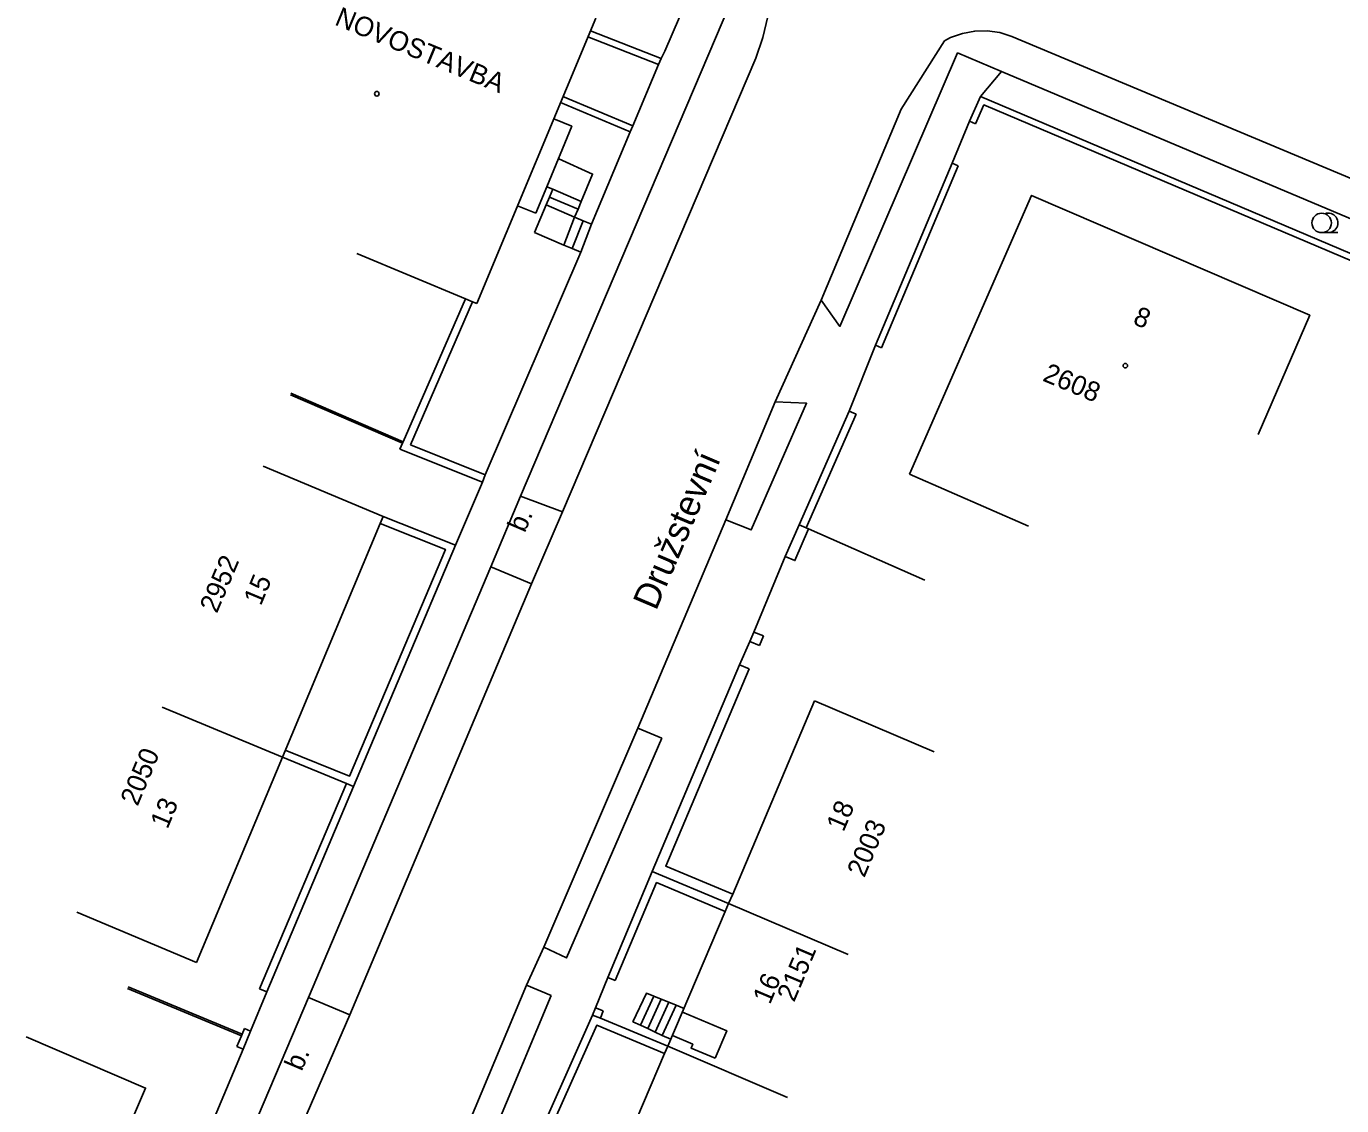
# Model space of a CAD drawing. Extents: x -584400 to -581602, y -1210894 to -1208793.
# Drawn here: x -582560.2 to -582509.6, y -1210155.9 to -1210114.3 of the extents above; entities that cross this region are included whole.
import ezdxf

# ---------------------------------------------------------------- set-up
doc = ezdxf.new("R2010")
doc.units = 0
for name, color, linetype in [('BUDOVY_MĚŘ', 7, 'Continuous'), ('NÁZVY_ULIC_TOK_SMĚR', 7, 'Continuous'), ('POMOC_POPIS', 7, 'Continuous'), ('ROZHRANÍ_PLOCH', 7, 'Continuous'), ('ZN_BUDOV', 7, 'Continuous'), ('ZN_DOPLŇKOVÉ', 7, 'Continuous'), ('ZN_KULTUR', 7, 'Continuous'), ('Č_POPIS_EVID', 7, 'Continuous')]:
    doc.layers.add(name, color=color, linetype=linetype)

msp = doc.modelspace()

# ---------------------------------------------------------------- linework, layer by layer
at = {"layer": 'BUDOVY_MĚŘ'}
for points in [[(-582538.25, -1210114.02), (-582542.82, -1210125)], [(-582512.77, -1210130.04), (-582510.79, -1210125.45), (-582521.49, -1210120.84), (-582526.18, -1210131.57)], [(-582547.44, -1210123.08), (-582543.26, -1210124.82), (-582542.99, -1210124.93), (-582542.82, -1210125)], [(-582551.04, -1210131.26), (-582546.43, -1210133.19), (-582546.54, -1210133.46), (-582550.3, -1210142.46)], [(-582521.6, -1210133.57), (-582526.18, -1210131.57)], [(-582554.92, -1210140.53), (-582550.3, -1210142.46)], [(-582533.14, -1210148.09), (-582532.98, -1210147.72), (-582529.83, -1210140.29)], [(-582525.23, -1210142.25), (-582529.83, -1210140.29)], [(-582550.3, -1210142.46), (-582553.6, -1210150.35)], [(-582535.48, -1210153.58), (-582533.27, -1210148.39), (-582533.14, -1210148.09)], [(-582528.54, -1210150.05), (-582533.14, -1210148.09)], [(-582558.21, -1210148.42), (-582553.6, -1210150.35)], [(-582560.15, -1210153.21), (-582555.56, -1210155.19), (-582559.44, -1210164.23), (-582559.54, -1210164.46)], [(-582534.93, -1210165.03), (-582539.53, -1210163.06), (-582539.35, -1210162.65), (-582535.6, -1210153.86), (-582535.48, -1210153.58)], [(-582530.88, -1210155.55), (-582535.48, -1210153.58)]]:
    msp.add_lwpolyline(points, dxfattribs=at)
at = {"layer": 'ROZHRANÍ_PLOCH'}
for points in [[(-582536.8, -1210108.54), (-582535.84, -1210108.89), (-582535.08, -1210109.25), (-582534.05, -1210109.86), (-582533.06, -1210110.53), (-582532.39, -1210111.05), (-582532.1, -1210111.34), (-582531.86, -1210111.68), (-582531.74, -1210111.95), (-582531.62, -1210112.37), (-582531.58, -1210112.68), (-582531.58, -1210113.44), (-582531.63, -1210113.96), (-582531.82, -1210114.77), (-582532.09, -1210115.56), (-582539.53, -1210133.01)], [(-582541.14, -1210132.41), (-582533.09, -1210113.5), (-582534.5, -1210112.75), (-582535.59, -1210115.29), (-582535.73, -1210115.58)], [(-582538.55, -1210114.74), (-582535.84, -1210115.8)], [(-582538.45, -1210114.51), (-582535.73, -1210115.58)], [(-582479.23, -1210132.76), (-582495.06, -1210126.12), (-582495.27, -1210126.48), (-582496.12, -1210126.13), (-582495.94, -1210125.75), (-582522.25, -1210114.73), (-582522.71, -1210114.58), (-582523.19, -1210114.51), (-582523.67, -1210114.52), (-582524.14, -1210114.61), (-582524.6, -1210114.77), (-582524.83, -1210114.9), (-582526.5, -1210117.52)], [(-582535.84, -1210115.8), (-582536.82, -1210118.16)], [(-582535.73, -1210115.58), (-582535.84, -1210115.8)], [(-582529.58, -1210124.87), (-582528.86, -1210125.88), (-582524.33, -1210115.36), (-582522.65, -1210116.07)], [(-582523.45, -1210117.03), (-582522.65, -1210116.07)], [(-582522.65, -1210116.07), (-582496.29, -1210127.19), (-582496.64, -1210128.41)], [(-582539.6, -1210117.27), (-582536.92, -1210118.39)], [(-582539.51, -1210117.04), (-582536.82, -1210118.16)], [(-582529.58, -1210124.87), (-582526.5, -1210117.52)], [(-582539.86, -1210117.89), (-582539.17, -1210118.18), (-582540.13, -1210120.51)], [(-582536.82, -1210118.16), (-582536.92, -1210118.39)], [(-582536.92, -1210118.39), (-582538.41, -1210121.95)], [(-582539.67, -1210119.43), (-582538.37, -1210120.02), (-582538.81, -1210121.07)], [(-582540.13, -1210120.51), (-582540.55, -1210121.53)], [(-582539.9, -1210120.6), (-582540.13, -1210120.51)], [(-582539.9, -1210120.6), (-582540.03, -1210120.91)], [(-582538.81, -1210121.07), (-582539.9, -1210120.6)], [(-582541.26, -1210121.24), (-582540.55, -1210121.53)], [(-582540.16, -1210121.21), (-582540.61, -1210122.27)], [(-582540.03, -1210120.91), (-582540.16, -1210121.21)], [(-582540.16, -1210121.21), (-582539.06, -1210121.68)], [(-582540.03, -1210120.91), (-582538.93, -1210121.37)], [(-582538.93, -1210121.37), (-582539.06, -1210121.68)], [(-582538.81, -1210121.07), (-582538.93, -1210121.37)], [(-582539.06, -1210121.68), (-582539.48, -1210122.75)], [(-582538.73, -1210121.82), (-582539.15, -1210122.89)], [(-582539.06, -1210121.68), (-582538.73, -1210121.82)], [(-582538.73, -1210121.82), (-582538.41, -1210121.95)], [(-582539.48, -1210122.75), (-582540.61, -1210122.27)], [(-582538.41, -1210121.95), (-582538.82, -1210123.03)], [(-582539.15, -1210122.89), (-582539.48, -1210122.75)], [(-582538.82, -1210123.03), (-582539.15, -1210122.89)], [(-582538.82, -1210123.03), (-582542.5, -1210131.59)], [(-582531.35, -1210128.78), (-582529.58, -1210124.87)], [(-582531.35, -1210128.78), (-582530.14, -1210128.84), (-582532.27, -1210133.71), (-582533.25, -1210133.32)], [(-582533.25, -1210133.32), (-582531.35, -1210128.78)], [(-582541.14, -1210132.41), (-582542.29, -1210135.13)], [(-582539.53, -1210133.01), (-582541.14, -1210132.41)], [(-582539.53, -1210133.01), (-582540.72, -1210135.79)], [(-582536.63, -1210141.34), (-582533.25, -1210133.32)], [(-582542.29, -1210135.13), (-582549.3, -1210151.7)], [(-582542.29, -1210135.13), (-582540.72, -1210135.79)], [(-582540.72, -1210135.79), (-582547.71, -1210152.37)], [(-582540.25, -1210149.76), (-582536.63, -1210141.34)], [(-582535.71, -1210141.73), (-582536.63, -1210141.34)], [(-582535.71, -1210141.73), (-582539.37, -1210150.18), (-582540.25, -1210149.76)], [(-582540.91, -1210151.23), (-582540.25, -1210149.76)], [(-582543.12, -1210156.5), (-582540.91, -1210151.23)], [(-582539.97, -1210151.62), (-582540.91, -1210151.23)], [(-582549.3, -1210151.7), (-582551.65, -1210157.26)], [(-582549.3, -1210151.7), (-582547.71, -1210152.37)], [(-582539.97, -1210151.62), (-582542.23, -1210157.06), (-582543.12, -1210156.5)], [(-582536.82, -1210152.64), (-582536.3, -1210151.54), (-582536.02, -1210151.65)], [(-582536.53, -1210152.77), (-582536.02, -1210151.65)], [(-582536.02, -1210151.65), (-582535.73, -1210151.77)], [(-582536.25, -1210152.9), (-582535.73, -1210151.77)], [(-582535.97, -1210153.03), (-582535.44, -1210151.88)], [(-582535.73, -1210151.77), (-582535.44, -1210151.88)], [(-582535.69, -1210153.16), (-582535.15, -1210152)], [(-582535.44, -1210151.88), (-582535.15, -1210152)], [(-582535.15, -1210152), (-582534.85, -1210152.12)], [(-582533.66, -1210154.04), (-582533.21, -1210152.98), (-582534.91, -1210152.26)], [(-582547.71, -1210152.37), (-582550.1, -1210157.9)], [(-582536.82, -1210152.64), (-582536.53, -1210152.77)], [(-582536.53, -1210152.77), (-582536.25, -1210152.9)], [(-582536.25, -1210152.9), (-582535.97, -1210153.03)], [(-582535.97, -1210153.03), (-582535.69, -1210153.16)], [(-582535.69, -1210153.16), (-582535.36, -1210153.31)], [(-582533.66, -1210154.04), (-582534.58, -1210153.65), (-582534.52, -1210153.5), (-582535.3, -1210153.17)]]:
    msp.add_lwpolyline(points, dxfattribs=at)
at = {"layer": 'ZN_BUDOV'}
for centre in [(-582546.67, -1210116.93), (-582517.88, -1210127.39)]:
    msp.add_circle(centre, 0.0875, dxfattribs=at)
at = {"layer": 'ZN_DOPLŇKOVÉ'}
for points in [[(-582523.88, -1210117.99), (-582523.45, -1210117.03), (-582496.64, -1210128.41), (-582496.74, -1210128.64)], [(-582496.74, -1210128.64), (-582523.32, -1210117.36), (-582523.65, -1210118.09)], [(-582523.88, -1210117.99), (-582524.54, -1210119.6)], [(-582523.88, -1210117.99), (-582523.65, -1210118.09)], [(-582527.26, -1210126.7), (-582527.49, -1210126.6), (-582524.54, -1210119.6), (-582524.31, -1210119.7)], [(-582524.31, -1210119.7), (-582527.26, -1210126.7)], [(-582545.65, -1210130.32), (-582543.26, -1210124.82)], [(-582542.99, -1210124.93), (-582545.38, -1210130.44)], [(-582527.49, -1210126.6), (-582528.5, -1210129.14)], [(-582549.97, -1210128.45), (-582545.65, -1210130.32)], [(-582549.99, -1210128.51), (-582545.68, -1210130.38)], [(-582530.43, -1210133.51), (-582528.5, -1210129.14), (-582528.23, -1210129.26)], [(-582528.23, -1210129.26), (-582530.16, -1210133.63)], [(-582545.78, -1210130.6), (-582545.68, -1210130.38)], [(-582545.68, -1210130.38), (-582545.65, -1210130.32)], [(-582545.38, -1210130.44), (-582542.5, -1210131.59)], [(-582545.78, -1210130.6), (-582542.61, -1210131.87)], [(-582543.64, -1210134.3), (-582542.61, -1210131.87)], [(-582542.5, -1210131.59), (-582542.61, -1210131.87)], [(-582550.19, -1210142.19), (-582547.72, -1210143.19), (-582544.03, -1210134.46), (-582546.54, -1210133.46)], [(-582546.43, -1210133.19), (-582543.64, -1210134.3), (-582547.56, -1210143.58), (-582547.83, -1210143.47)], [(-582530.96, -1210134.73), (-582530.43, -1210133.51)], [(-582530.16, -1210133.63), (-582530.43, -1210133.51)], [(-582530.96, -1210134.73), (-582530.59, -1210134.89), (-582530.07, -1210133.67)], [(-582530.07, -1210133.67), (-582530.16, -1210133.63)], [(-582525.59, -1210135.65), (-582530.07, -1210133.67)], [(-582530.96, -1210134.73), (-582532.17, -1210137.64)], [(-582532.32, -1210138), (-582532.72, -1210138.9)], [(-582531.95, -1210138.16), (-582532.32, -1210138), (-582532.17, -1210137.64), (-582531.8, -1210137.79)], [(-582531.95, -1210138.16), (-582531.8, -1210137.79)], [(-582533.14, -1210148.09), (-582536.08, -1210146.86), (-582532.72, -1210138.9), (-582532.35, -1210139.06)], [(-582532.35, -1210139.06), (-582535.56, -1210146.65), (-582532.98, -1210147.72)], [(-582547.83, -1210143.47), (-582550.3, -1210142.46)], [(-582551.18, -1210151.37), (-582547.83, -1210143.47)], [(-582547.56, -1210143.58), (-582550.9, -1210151.49), (-582551.18, -1210151.37)], [(-582536.08, -1210146.86), (-582537.79, -1210150.93), (-582537.5, -1210151.05)], [(-582533.27, -1210148.39), (-582535.91, -1210147.28), (-582537.5, -1210151.05)], [(-582537.79, -1210150.93), (-582538.26, -1210152.1)], [(-582556.26, -1210151.35), (-582551.88, -1210153.18)], [(-582556.23, -1210151.29), (-582551.85, -1210153.11)], [(-582551.53, -1210153), (-582550.9, -1210151.49)], [(-582538.37, -1210152.38), (-582538.26, -1210152.1), (-582537.96, -1210152.22)], [(-582538.07, -1210152.5), (-582537.96, -1210152.22)], [(-582538.68, -1210159.12), (-582540.9, -1210158.06), (-582538.37, -1210152.38)], [(-582538.37, -1210152.38), (-582538.07, -1210152.5)], [(-582538.07, -1210152.5), (-582535.48, -1210153.58)], [(-582551.76, -1210152.9), (-582551.53, -1210153), (-582551.81, -1210153.69), (-582552.05, -1210153.59)], [(-582551.88, -1210153.18), (-582552.05, -1210153.59)], [(-582551.85, -1210153.11), (-582551.88, -1210153.18)], [(-582551.76, -1210152.9), (-582551.85, -1210153.11)], [(-582538.68, -1210159.12), (-582538.55, -1210158.85), (-582540.5, -1210157.91), (-582538.21, -1210152.77), (-582535.6, -1210153.86)], [(-582552.92, -1210156.34), (-582551.81, -1210153.69)]]:
    msp.add_lwpolyline(points, dxfattribs=at)
at = {"layer": 'ZN_KULTUR'}
msp.add_line((-582510.33, -1210122.275), (-582509.705, -1210122.275), dxfattribs=at)
msp.add_circle((-582510.33, -1210121.9), 0.375, dxfattribs=at)
msp.add_arc((-582510.08, -1210121.9), 0.375, 249.4944, 109.0474, dxfattribs=at)

# ---------------------------------------------------------------- texts
at = {"layer": 'NÁZVY_ULIC_TOK_SMĚR'}
msp.add_text('Družstevní', height=1, rotation=66.8938, dxfattribs=at).set_placement((-582535.93, -1210136.85))
at = {"layer": 'POMOC_POPIS'}
for s, rotation, p in [('NOVOSTAVBA', 337.4031, (-582548.33, -1210114.26)), ('b.', 66.7228, (-582540.98, -1210133.85)), ('b.', 66.7228, (-582549.56, -1210154.57))]:
    msp.add_text(s, height=0.75, rotation=rotation, dxfattribs=at).set_placement(p)
at = {"layer": 'Č_POPIS_EVID'}
for s, rotation, p in [('8', 336.7271, (-582517.63, -1210125.77)), ('2608', 337.3198, (-582521.1, -1210127.96)), ('2952', 67, (-582552.82, -1210136.95)), ('15', 67.3245, (-582551.13, -1210136.66)), ('2050', 67.3198, (-582555.87, -1210144.37)), ('13', 67.3198, (-582554.72, -1210145.25)), ('18', 66.9879, (-582528.72, -1210145.36)), ('2003', 67.3198, (-582527.92, -1210147.12)), ('2151', 66.988, (-582530.62, -1210151.91)), ('16', 66.988, (-582531.55, -1210152))]:
    msp.add_text(s, height=0.75, rotation=rotation, dxfattribs=at).set_placement(p)

doc.saveas('drawing.dxf')
